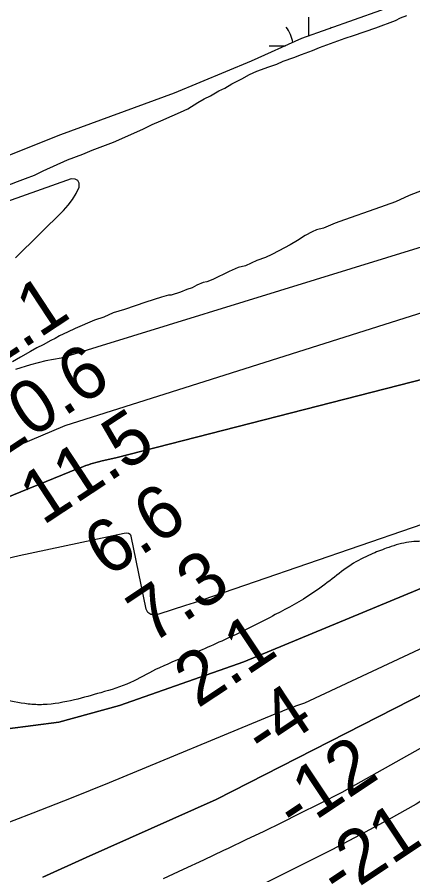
# Model space of a CAD drawing. Extents: x 3361039 to 3398939, y 576572 to 602007.
# Drawn here: x 3381295 to 3381795, y 594802 to 595884 of the extents above; entities that cross this region are included whole.
import ezdxf

# ---------------------------------------------------------------- set-up
doc = ezdxf.new("R2010")
doc.units = 0
for name, color, linetype in [('V-RIVR-EDGE', 7, 'Continuous'), ('V-RIVR-RANG', 7, 'Continuous'), ('V-SITE-VEGE', 7, 'Continuous'), ('V-TOPO-DPTH', 7, 'Continuous'), ('V-TOPO-MINR', 7, 'Continuous'), ('V-TOPO-WATR', 7, 'Continuous'), ('V-WETL-SWMP', 7, 'Continuous')]:
    doc.layers.add(name, color=color, linetype=linetype)

msp = doc.modelspace()

# ---------------------------------------------------------------- linework, layer by layer
at = {"layer": 'V-RIVR-EDGE'}
msp.add_spline([(3385319.9, 599617.1), (3385311.4, 599591.9), (3385309.5, 599580.6), (3385310.6, 599562), (3385309.8, 599540), (3385308.7, 599529.8), (3385307.5, 599501.7), (3385304.5, 599481.9), (3385297.2, 599457.1), (3385296.8, 599438.8), (3385298.1, 599405.9), (3385297.7, 599368.6), (3385295.8, 599332.8), (3385287.3, 599291.5), (3385284.6, 599264.1), (3385282.7, 599232), (3385283.3, 599178.9), (3385278.7, 599095.2), (3385275, 599070.8), (3385273.8, 599040.4), (3385273, 599006.1), (3385269.6, 598960.7), (3385265.9, 598918), (3385263.6, 598902.6), (3385261.4, 598885.1), (3385260.3, 598881.1), (3385260.3, 598873.4), (3385266.1, 598855.5), (3385266.1, 598847.1), (3385265.7, 598835.7), (3385265.6, 598820), (3385266.7, 598810.1), (3385270.7, 598798.1), (3385270.7, 598787.1), (3385270.2, 598755.3), (3385266.8, 598719.9), (3385263.8, 598689.2), (3385264.2, 598678.2), (3385267.1, 598668.7), (3385269.6, 598665.4), (3385269.6, 598659.5), (3385260.1, 598643.5), (3385251.6, 598631.8), (3385249.4, 598618.6), (3385248.3, 598602.9), (3385245.7, 598579.9), (3385243.8, 598574.4), (3385238.3, 598564.9), (3385233.5, 598559.1), (3385232.4, 598554.3), (3385230.9, 598543), (3385228.3, 598518.2), (3385228.6, 598497), (3385228.2, 598484.2), (3385221.3, 598470.3), (3385216.1, 598462.6), (3385209.5, 598451.3), (3385204, 598441.5), (3385200.7, 598436), (3385196.7, 598426.9), (3385194.1, 598419.6), (3385195.5, 598392.5), (3385191.4, 598375.7), (3385185.5, 598362.2), (3385174.5, 598344.3), (3385170.9, 598341), (3385151.1, 598321.7), (3385142.3, 598314.4), (3385135.7, 598306.7), (3385131.3, 598296.2), (3385129.1, 598288.1), (3385126.5, 598277.9), (3385127.5, 598264.4), (3385129.3, 598245.7), (3385125.6, 598223.8), (3385121.2, 598200.4), (3385126.6, 598197.1), (3385126.6, 598193.1), (3385120.4, 598174.8), (3385117.8, 598173.7), (3385103.9, 598168.3), (3385087.4, 598162.1), (3385067.7, 598146.4), (3385054.4, 598126.4), (3385045.2, 598101.5), (3385041.9, 598073.8), (3385035.6, 598055.1), (3385018.4, 598028.1), (3385003.3, 598008.4), (3384987.6, 597982.1), (3384972.5, 597960.6), (3384967, 597952.2), (3384958.6, 597929.9), (3384948.6, 597908.4), (3384939.1, 597890.9), (3384932.5, 597888), (3384925.2, 597879.2), (3384919.7, 597871.5), (3384916.3, 597859.1), (3384911.1, 597818.6), (3384903.8, 597804), (3384893.1, 597793.4), (3384877, 597782.8), (3384864.2, 597774.4), (3384852.5, 597763.1), (3384846.6, 597759.9), (3384841.9, 597754.4), (3384836.8, 597752.2), (3384831.3, 597751.1), (3384825.4, 597751.1), (3384821, 597749), (3384808.6, 597737.3), (3384797.6, 597723.1), (3384783.3, 597717.6), (3384768.7, 597716.6), (3384763.5, 597714.4), (3384758.1, 597711.5), (3384756.6, 597707.5), (3384756.6, 597700.1), (3384758, 597681.9), (3384759.4, 597674.9), (3384767.1, 597666.8), (3384767.8, 597662.1), (3384764.1, 597648.2), (3384754.9, 597633.6), (3384742.5, 597618.3), (3384735.2, 597613.6), (3384730, 597611), (3384722.7, 597611), (3384718.3, 597611.4), (3384713.6, 597610), (3384708.4, 597607.4), (3384700.8, 597602.7), (3384682.4, 597588.8), (3384665.3, 597583.4), (3384655.4, 597579.8), (3384649.5, 597574.7), (3384640, 597561.9), (3384632.6, 597546.6), (3384628.6, 597534.5), (3384628.9, 597525.7), (3384632.9, 597521), (3384635.5, 597511.8), (3384635.5, 597506.3), (3384632.2, 597502.7), (3384610.2, 597481.9), (3384595.1, 597464.8), (3384587.8, 597457.8), (3384578.6, 597445.4), (3384573.5, 597437.8), (3384572, 597431.6), (3384572, 597425.3), (3384577.5, 597411.4), (3384577.5, 597406.3), (3384568.6, 597387.3), (3384559.4, 597366.5), (3384558.3, 597365.4), (3384549.6, 597362.5), (3384541.1, 597358.9), (3384528.3, 597350.9), (3384500.1, 597319.9), (3384474.5, 597295.1), (3384441.5, 597273.6), (3384418.1, 597259), (3384397.6, 597248.1), (3384366.8, 597225.9), (3384340.8, 597201.8), (3384306, 597173.8), (3384286.6, 597153), (3384263.5, 597126.4), (3384241.8, 597096.1), (3384215.1, 597069.8), (3384190.9, 597052.7), (3384183.6, 597050.5), (3384172.3, 597049.8), (3384159.9, 597052), (3384147.8, 597056.1), (3384140.9, 597056.8), (3384133.2, 597056.5), (3384126.6, 597053.6), (3384115.6, 597048.1), (3384093.6, 597026.6), (3384081.2, 597014.2), (3384070.5, 596998.5), (3384058.4, 596970), (3384050.6, 596943.4), (3384045.1, 596924.7), (3384039.6, 596909.8), (3384031.2, 596902.1), (3384022.4, 596896.3), (3384002.6, 596888.7), (3383996.4, 596886.8), (3383978.1, 596865.7), (3383967.8, 596848.9), (3383957.9, 596831), (3383942.9, 596814.6), (3383926.4, 596800.4), (3383906.6, 596785.8), (3383874.4, 596755.6), (3383859, 596737.7), (3383839.5, 596713.2), (3383821.2, 596692.1), (3383808.4, 596681.9), (3383789, 596672.1), (3383779.8, 596671.3), (3383773.6, 596669.2), (3383762.3, 596664.8), (3383749.4, 596651.7), (3383732.6, 596626.1), (3383706.2, 596595.5), (3383686.4, 596574.7), (3383681.6, 596567.8), (3383672.4, 596549.1), (3383669.5, 596544), (3383657, 596537.5), (3383644.6, 596534.6), (3383640.6, 596532.4), (3383632.9, 596521.1), (3383623.7, 596505), (3383610.9, 596491.2), (3383602.4, 596485), (3383599.2, 596484.3), (3383594.4, 596485.4), (3383575, 596469.7), (3383560.3, 596456.9), (3383544.6, 596442), (3383534, 596440.9), (3383517.2, 596443.5), (3383504, 596447.6), (3383494.2, 596447.6), (3383486.1, 596446.5), (3383468.9, 596437.8), (3383449.5, 596423.2), (3383441.1, 596412.6), (3383427.5, 596398.8), (3383422, 596391.9), (3383417.6, 596385.3), (3383416.1, 596380.5), (3383414.3, 596373.2), (3383414.3, 596363.7), (3383418.2, 596338.5), (3383422.2, 596326.4), (3383429.5, 596311), (3383433.5, 596299.7), (3383432, 596289.1), (3383422.1, 596276), (3383408.2, 596260.3), (3383387.6, 596240.2), (3383367.1, 596223.8), (3383352.5, 596212.5), (3383337.5, 596204.5), (3383311.8, 596191.8), (3383284, 596182), (3383274.1, 596174), (3383259.5, 596158.3), (3383244.4, 596137.9), (3383231.2, 596114.5), (3383201.9, 596074), (3383183.6, 596053.2), (3383176.6, 596045.9), (3383169.6, 596037.2), (3383155, 596017.8), (3383136.6, 595991.2), (3383123.4, 595975.1), (3383109.1, 595966), (3383090.1, 595956.6), (3383070.7, 595951.1), (3383044.4, 595947.2), (3383011.8, 595942.1), (3382982.6, 595939.3), (3382960.6, 595934.2), (3382941.6, 595928.1), (3382928.8, 595919.7), (3382906.1, 595901.8), (3382880.1, 595885.8), (3382857.4, 595868.3), (3382833.2, 595852.3), (3382824.4, 595844.6), (3382818.2, 595833.7), (3382810.1, 595827.1), (3382799.9, 595821.3), (3382776.1, 595812.2), (3382746.1, 595790.4), (3382726.3, 595771.8), (3382717.8, 595757.9), (3382716.4, 595752.4), (3382716.3, 595740.7), (3382715.6, 595726.1), (3382711.9, 595711.5), (3382702, 595688.1), (3382682.9, 595664.4), (3382657.6, 595640), (3382621.7, 595611.9), (3382590.9, 595585.3), (3382557.6, 595562), (3382515.5, 595531.4), (3382468.3, 595501.9), (3382399.1, 595451.6), (3382354.8, 595420.3), (3382329.9, 595402.1), (3382312.3, 595391.5), (3382279.3, 595377), (3382250.1, 595361.7), (3382227.7, 595354.8), (3382194.1, 595344.3), (3382150.2, 595326.5), (3382116.2, 595314.9), (3382080.7, 595299.3), (3382061.3, 595288.3), (3382039.7, 595281.1), (3382015.9, 595274.6), (3381988.8, 595263.7), (3381924.8, 595242.2), (3381888.2, 595229.5), (3381851.6, 595223.8), (3381811.8, 595222.8), (3381786.9, 595221), (3381761.3, 595213.8), (3381741.9, 595206.1), (3381717, 595193), (3381692.9, 595175.2), (3381668, 595157), (3381621.1, 595130), (3381567.3, 595103.1), (3381511.3, 595078.4), (3381470, 595060.6), (3381438.1, 595044.2), (3381400.8, 595031.5), (3381367.5, 595022.5), (3381328, 595016.4), (3381309, 595017.1), (3381273.6, 595022.3), (3381264.4, 595022.4), (3381246.5, 595019.5), (3381219.4, 595012.2), (3381174.5, 595010.9), (3381152.9, 595011.7), (3381127.7, 595010.6), (3381092.6, 595006), (3381064.4, 595003.5), (3381034.8, 594994), (3381008.8, 594981.3), (3380980.6, 594964.6), (3380946.6, 594940.9), (3380922, 594921.2), (3380915.8, 594913.6), (3380913.2, 594905.9), (3380904.4, 594899), (3380882.8, 594884.4), (3380865.6, 594873.8), (3380856.5, 594871.3), (3380842.9, 594868.4), (3380834.9, 594864), (3380818.8, 594848.4), (3380800.5, 594836.3), (3380772.3, 594821.4), (3380760.9, 594817.1), (3380757.3, 594813.1), (3380750.7, 594808.3), (3380738.2, 594802.1), (3380723.6, 594798.9), (3380707.2, 594800.4), (3380694.7, 594802.2), (3380689.6, 594805.2), (3380685.3, 594813.6), (3380685.3, 594820.5), (3380683.8, 594829.7), (3380676.2, 594844.7), (3380655.8, 594865.2), (3380635, 594880.6), (3380615.3, 594889.4), (3380601, 594894.2), (3380590.8, 594893.2), (3380583.5, 594895.4), (3380575.8, 594899.8), (3380572.2, 594902.3), (3380566.3, 594907.5), (3380560.1, 594900.5), (3380548.7, 594890.7), (3380542.5, 594883.8), (3380535.9, 594871.7), (3380534, 594860.4), (3380532.6, 594853.5), (3380527.4, 594844), (3380512.8, 594827.2), (3380501, 594811.9), (3380491.1, 594793.6), (3380468.4, 594761.1), (3380453.7, 594741.1), (3380439, 594729.8), (3380420, 594719.9), (3380390, 594704.7), (3380353.4, 594689), (3380320.1, 594680.7), (3380292.7, 594665.1), (3380267.8, 594652.3), (3380251.3, 594646.2), (3380229.7, 594635.6), (3380197.1, 594617.4), (3380178.8, 594608.7), (3380146.6, 594596.7), (3380094.3, 594580.7), (3380046.4, 594564.4), (3380003.6, 594547.3), (3379965.9, 594536.8), (3379941.4, 594531.4), (3379929, 594530), (3379910.3, 594526), (3379887.3, 594519.5), (3379863.1, 594517.3), (3379841.9, 594512.6), (3379826.6, 594505.4), (3379800.9, 594489.4), (3379772, 594474.1), (3379738.4, 594464.3), (3379722.6, 594458.8), (3379694.1, 594446.5), (3379674.7, 594438.9), (3379654.9, 594434.9), (3379623.9, 594432), (3379592, 594427.4), (3379570.5, 594423.8), (3379542.7, 594414.7), (3379516, 594407.4), (3379503.5, 594401.3), (3379490, 594395.1), (3379466.9, 594388.6), (3379430.7, 594377.3), (3379379.1, 594357.7), (3379353.1, 594348.3), (3379334.9, 594343.6), (3379316.2, 594335.9), (3379302.3, 594329), (3379279.2, 594316.3), (3379263.8, 594306.4), (3379246.6, 594300.3), (3379225.1, 594290.8), (3379184.8, 594269.7), (3379153.3, 594255.9), (3379134.7, 594244.6), (3379112.3, 594230.1), (3379083.8, 594208.6), (3379059.6, 594196.2), (3379026.7, 594179.1), (3379000.7, 594170.4), (3378975.4, 594159.8), (3378928.9, 594130.3), (3378879.5, 594101.2), (3378845.8, 594079), (3378832.6, 594069.2), (3378785.4, 594044.8), (3378733.5, 594018.2), (3378688.1, 593992.4), (3378659.9, 593980.8), (3378638.7, 593968.4), (3378601.3, 593940.7), (3378552.6, 593903.5), (3378520, 593884.2), (3378468.4, 593853.7), (3378415.3, 593828.2), (3378382.7, 593811.8), (3378354.2, 593794), (3378320.9, 593766.3), (3378294.5, 593738.6), (3378277.6, 593725.1), (3378246.2, 593714.2), (3378222, 593708.1), (3378198.6, 593704.1), (3378184.7, 593700.8), (3378170.4, 593691.7), (3378149.2, 593676.1), (3378110.4, 593643.6), (3378072.6, 593618.5), (3378039.3, 593594.5), (3377997.9, 593566.8), (3377967.9, 593544.9), (3377933.5, 593516.1), (3377904.2, 593497.2), (3377862.8, 593473.9), (3377818.5, 593450.6), (3377791.1, 593430.9), (3377768.7, 593412.7), (3377749.7, 593388.6), (3377728, 593361.6), (3377695.1, 593334.3), (3377661.4, 593305.9), (3377617.8, 593271.3), (3377586.6, 593241.7), (3377549.6, 593215.1), (3377484.1, 593167.8), (3377437.6, 593133.5), (3377406.1, 593106.2), (3377382.3, 593085), (3377318.8, 593008.1), (3377284.7, 592967.9), (3377215.5, 592893.9), (3377171.1, 592842.5), (3377138.9, 592804.2), (3377088.6, 592754.9), (3377046.1, 592708.3), (3376960, 592629.9), (3376947.2, 592616.4), (3376906.4, 592574.9)], degree=3, dxfattribs=at)
at = {"layer": 'V-SITE-VEGE'}
for points in [[(3381280.4, 595671), (3381295.4, 595676.5), (3381305.7, 595680.5), (3381316.8, 595684.5), (3381327.9, 595690), (3381358.8, 595704.2), (3381377.8, 595711.4), (3381389.6, 595716.1), (3381416.6, 595726.4), (3381438.7, 595735.9), (3381454.6, 595743), (3381465.6, 595748.6), (3381476.7, 595753.3), (3381491, 595759.7), (3381501.3, 595764.4), (3381510.8, 595768.4), (3381523.4, 595776.3), (3381531.4, 595781), (3381539.3, 595785), (3381549.6, 595791.3), (3381557.5, 595794.5), (3381566.2, 595800), (3381578.9, 595806.4), (3381588.4, 595811.9), (3381597.9, 595815.9), (3381612.9, 595821.4), (3381623.2, 595824.6), (3381631.1, 595828.5), (3381644.6, 595833.3), (3381654.1, 595837.2), (3381668.3, 595842), (3381677, 595845.9), (3381709.5, 595857.8), (3381719.8, 595861), (3381748.3, 595870.5), (3381772.8, 595880), (3381779.2, 595883.1), (3381787.1, 595886.3)], [(3381806.8, 595665.4), (3381790.2, 595659.1)], [(3381790.2, 595659.1), (3381772.8, 595651.2), (3381746.7, 595641.7), (3381708.7, 595628.2), (3381696.8, 595624.3), (3381688.1, 595620.3), (3381681.8, 595617.9), (3381673.1, 595615.6), (3381667.5, 595613.2), (3381658.8, 595608.4), (3381649.3, 595602.1), (3381639.8, 595596.6), (3381625.6, 595589.4), (3381616.8, 595584.7), (3381608.9, 595580.7), (3381597.8, 595576.8), (3381590.7, 595573.6), (3381583.6, 595570.4), (3381574.1, 595568.1), (3381563, 595563.3), (3381542.4, 595553), (3381534.5, 595549.9), (3381529.8, 595549.1), (3381521.8, 595545.9), (3381516.3, 595542.7), (3381509.2, 595540.4), (3381501.3, 595537.2), (3381489.4, 595533.2), (3381486.2, 595533.2), (3381477.5, 595530.9), (3381457.7, 595524.5), (3381430.8, 595515), (3381416.5, 595511.1), (3381404.7, 595505.5), (3381392.8, 595501.6), (3381368.3, 595491.3), (3381358.8, 595486.5), (3381348.5, 595481.8), (3381342.9, 595478.6), (3381337.4, 595476.2), (3381327.9, 595470.7), (3381320, 595466.7), (3381312, 595462), (3381299.4, 595454.9), (3381289.1, 595449.3)]]:
    msp.add_lwpolyline(points, dxfattribs=at)
at = {"layer": 'V-TOPO-DPTH'}
for points in [[(3381122.7, 595213.1), (3381372.8, 595314.7), (3381375.8, 595315.9), (3381378.9, 595317.1), (3381382, 595318.2), (3381385.1, 595319.3), (3381388.2, 595320.4), (3381391.3, 595321.4), (3381394.5, 595322.2), (3381397.7, 595323), (3381402.5, 595324.2), (3381408.2, 595325.5), (3381413.8, 595326.8), (3381419.5, 595328.1), (3382202.1, 595528), (3382208.2, 595530.4), (3382214.3, 595532.8), (3382837.2, 595817.5)], [(3381327.5, 594798.8), (3381382.1, 594823.4), (3381436.8, 594847.9), (3381491.6, 594872.3), (3381546.3, 594896.7), (3382386.2, 595324.9), (3382414.9, 595343.7), (3382442.9, 595363.3), (3382470.7, 595383.4), (3382497.9, 595404.1), (3382524.9, 595425.3), (3382895.4, 595724.1)], [(3382895.4, 595724.1), (3382524.9, 595425.3), (3382497.9, 595404.1), (3382470.7, 595383.4), (3382442.9, 595363.3), (3382414.9, 595343.7), (3382386.2, 595324.9), (3381546.3, 594896.7), (3381491.6, 594872.3), (3381436.8, 594847.9), (3381382.1, 594823.4), (3381327.5, 594798.8)], [(3381283, 594986), (3381347.7, 594994.4), (3381424.4, 595015.5), (3381581.2, 595070.4), (3381818.1, 595168.6), (3381979.2, 595223.6), (3382171.7, 595288.6), (3382274.9, 595329.2), (3382297.9, 595336.9), (3382314.1, 595346.2), (3382326, 595353), (3382334.5, 595360.6), (3382383.2, 595402.2), (3382699.6, 595621.1)], [(3382699.6, 595621.1), (3382383.2, 595402.2), (3382334.5, 595360.6), (3382326, 595353), (3382314.1, 595346.2), (3382297.9, 595336.9), (3382274.9, 595329.2), (3382171.7, 595288.6), (3381979.2, 595223.6), (3381818.1, 595168.6), (3381581.2, 595070.4), (3381424.4, 595015.5), (3381347.7, 594994.4), (3381283, 594986)], [(3382653.8, 595476.7), (3382587.1, 595423.5), (3382519.9, 595371.1), (3382409.6, 595286.4), (3382397, 595277), (3382384.4, 595267.7), (3382371.4, 595258.8), (3382358.4, 595250.1), (3381799, 594890.9), (3381763.8, 594871.2), (3381728.3, 594851.9), (3381692.5, 594833.2), (3381656.4, 594814.9), (3381558.1, 594766.1)], [(3382653.8, 595476.7), (3382587.1, 595423.5), (3382519.9, 595371.1), (3382409.6, 595286.4), (3382397, 595277), (3382384.4, 595267.7), (3382371.4, 595258.8), (3382358.4, 595250.1), (3381799, 594890.9), (3381763.8, 594871.2), (3381728.3, 594851.9), (3381692.5, 594833.2), (3381656.4, 594814.9), (3381558.1, 594766.1)]]:
    msp.add_lwpolyline(points, dxfattribs=at)
at = {"layer": 'V-TOPO-MINR'}
for points in [[(3382708.1, 595982.2), (3382092.5, 595684.5), (3382082.6, 595679.2), (3381350.7, 595453.7), (3381331.2, 595450.2), (3381311.9, 595445.3), (3381292.8, 595439.5)], [(3382692.2, 595854.7), (3382573.5, 595804.3), (3382302.8, 595688.1), (3382143.2, 595618.9), (3382141.4, 595618.1), (3382139.5, 595617.4), (3382135.7, 595615.9), (3382130.6, 595614.1), (3382125.9, 595612.4), (3382123.6, 595611.6), (3382118.9, 595610.1), (3382116.6, 595609.3), (3382111.9, 595607.8), (3381355.2, 595368.5), (3380676, 595080.5), (3380661.7, 595073), (3380647.5, 595065.6), (3380633.2, 595058.2), (3380618.9, 595050.8), (3380564, 595022.3), (3380522.1, 595001.1), (3380479.9, 594980.4), (3380437.4, 594960.4)], [(3382837.2, 595817.5), (3382214.3, 595532.8), (3382208.2, 595530.4), (3382202.1, 595528), (3381419.5, 595328.1), (3381413.8, 595326.8), (3381408.2, 595325.5), (3381402.5, 595324.2), (3381397.7, 595323), (3381394.5, 595322.2), (3381391.3, 595321.4), (3381388.2, 595320.4), (3381385.1, 595319.3), (3381382, 595318.2), (3381378.9, 595317.1), (3381375.8, 595315.9), (3381372.8, 595314.7), (3381122.7, 595213.1)], [(3382828.1, 595768.1), (3382256.9, 595398.8), (3381529.4, 595148.7), (3381518.6, 595145), (3381507.8, 595141.4), (3381474.2, 595130.7), (3381471.6, 595130.1), (3381469.1, 595129.8), (3381466.6, 595130), (3381464, 595130.4), (3381460, 595132.7), (3381457.9, 595136.8), (3381439, 595229), (3381438.5, 595230.2), (3381437.8, 595231.2), (3381435.7, 595232.4), (3381433, 595232.8), (3381430.3, 595232.5), (3381297.5, 595204.1), (3381261.8, 595195.7)], [(3382895.4, 595724.1), (3382524.9, 595425.3), (3382497.9, 595404.1), (3382470.7, 595383.4), (3382442.9, 595363.3), (3382414.9, 595343.7), (3382386.2, 595324.9), (3381546.3, 594896.7), (3381491.6, 594872.3), (3381436.8, 594847.9), (3381382.1, 594823.4), (3381327.5, 594798.8)], [(3382893.5, 595704.9), (3382557.6, 595425.4), (3382527.7, 595400.8), (3382497.4, 595376.5), (3382466.9, 595352.6), (3382436.1, 595329), (3382384.7, 595290.1), (3382379.4, 595286.2), (3382374.1, 595282.4), (3382368.6, 595278.7), (3382363.2, 595275.1), (3381705.1, 594905.7), (3381695.8, 594900.8), (3381686.4, 594896), (3381677, 594891.3), (3381651.2, 594878.5), (3381628.9, 594867.4), (3381606.5, 594856.5), (3381584.1, 594845.7), (3381561.6, 594835), (3381555.8, 594832.3), (3381530.4, 594820.3), (3381504.9, 594808.4), (3381479.4, 594796.5)], [(3381293, 595580.2), (3381353.6, 595640.2), (3381359.6, 595646.8), (3381365, 595653.9), (3381369.5, 595661.5), (3381373.5, 595669.5), (3381373.4, 595674.5), (3381371.9, 595678.1), (3381368.4, 595679.8), (3381363.4, 595680.2), (3381262.3, 595644.2)], [(3382679.6, 595572.7), (3382372, 595363.4), (3382353.3, 595351.1), (3382334.4, 595339.2), (3382315.2, 595327.7), (3382295.8, 595316.7), (3381658.1, 595018.4), (3381654.3, 595017.1), (3381650.4, 595015.7), (3381646.5, 595014.3), (3381642.7, 595012.9), (3381638.8, 595011.4), (3381631.2, 595008.5), (3381628.5, 595007.5), (3381625.9, 595006.4), (3381623.2, 595005.3), (3381620.5, 595004.2), (3381411.2, 594917.8), (3381363.2, 594898.4), (3381315, 594879.3), (3381266.6, 594860.8)], [(3382653.8, 595476.7), (3382587.1, 595423.5), (3382519.9, 595371.1), (3382409.6, 595286.4), (3382397, 595277), (3382384.4, 595267.7), (3382371.4, 595258.8), (3382358.4, 595250.1), (3381799, 594890.9), (3381763.8, 594871.2), (3381728.3, 594851.9), (3381692.5, 594833.2), (3381656.4, 594814.9), (3381558.1, 594766.1)]]:
    msp.add_lwpolyline(points, dxfattribs=at)
at = {"layer": 'V-TOPO-WATR'}
msp.add_lwpolyline([(3381283, 594986), (3381347.7, 594994.4), (3381424.4, 595015.5), (3381581.2, 595070.4), (3381818.1, 595168.6), (3381979.2, 595223.6), (3382171.7, 595288.6), (3382274.9, 595329.2), (3382297.9, 595336.9), (3382314.1, 595346.2), (3382326, 595353), (3382334.5, 595360.6), (3382383.2, 595402.2), (3382699.6, 595621.1)], dxfattribs=at)
at = {"layer": 'V-WETL-SWMP'}
for p, q in [((3381663.3, 595860.3), (3381663.3, 595884.1)), ((3381613.4, 595848), (3381634.2, 595848))]:
    msp.add_line(p, q, dxfattribs=at)
msp.add_lwpolyline([(3382706.1, 596392.1), (3382634, 596365.1), (3382567.4, 596327.8), (3382515.1, 596285.8), (3382462.7, 596244.6), (3382413.6, 596210.5), (3382335.9, 596163), (3382244.7, 596124.1), (3382139.3, 596048), (3382071.1, 596019.5), (3382027.5, 595998.1), (3381936.3, 595960.8), (3381754, 595892.7), (3381654.1, 595857), (3381590.7, 595828.5), (3381493.2, 595788.1), (3381349.7, 595735.7), (3381133.3, 595649.3)], dxfattribs=at)
for centre, start, end in [((3381608.1, 595848.4), 5.9587, 40.9301), ((3381718.6, 595848.7), 139.3865, 142.8878)]:
    msp.add_arc(centre, 35.2, start, end, dxfattribs=at)

# ---------------------------------------------------------------- texts
at = {"layer": 'V-RIVR-RANG'}
for s, rotation, p in [('22.1', 33.3583, (3381219.1, 595410)), ('20.6', 33.3583, (3381270.8, 595324.3)), ('11.5', 33.3583, (3381327.5, 595241.9)), ('6.6', 33.3583, (3381408.9, 595175.8)), ('7.3', 33.6409, (3381463.9, 595091.7)), ('2.1', 33.6409, (3381523.2, 595011.1)), ('-4', 33.6409, (3381606.7, 594946.6)), ('-12', 33.6409, (3381646.8, 594853.1)), ('-21', 33.6409, (3381701.8, 594769.5))]:
    msp.add_text(s, height=67, rotation=rotation, dxfattribs=at).set_placement(p)

doc.saveas('drawing.dxf')
